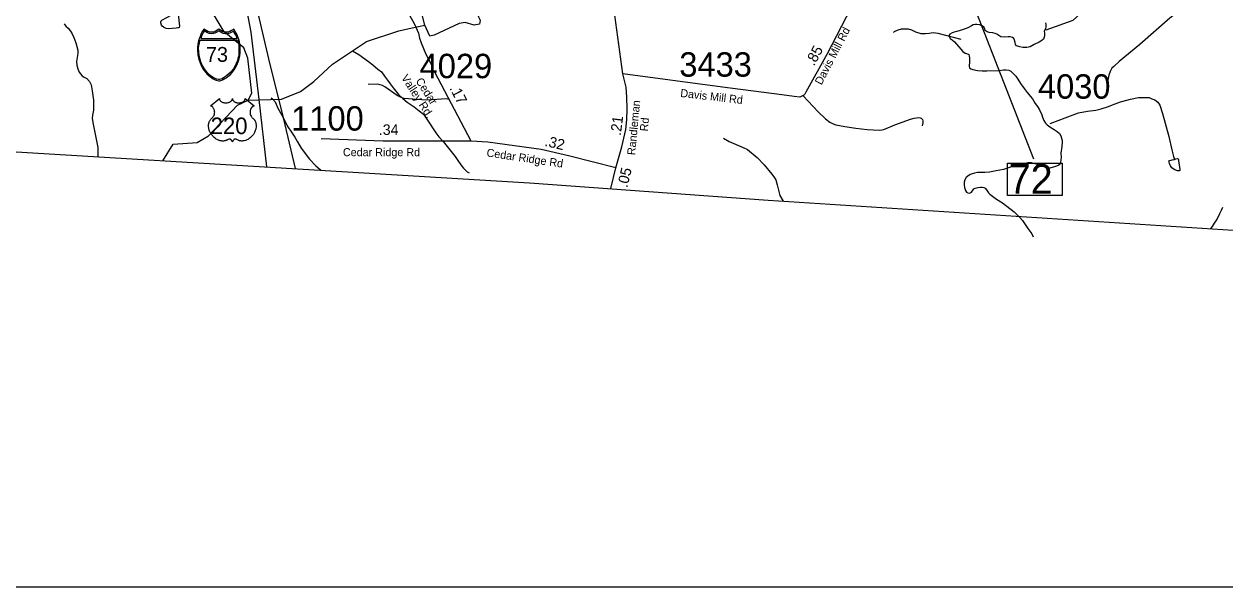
# Model space of a CAD drawing. Extents: x 1662474 to 1856135, y 779280 to 917889.
# Drawn here: x 1753399 to 1767584, y 782767 to 789413 of the extents above; entities that cross this region are included whole.
import ezdxf

# ---------------------------------------------------------------- set-up
doc = ezdxf.new("R2010")
doc.units = 0
for name, color, linetype in [('Cogo Default Point CELL', 7, 'Continuous'), ('Exist Boundary Political CountyLine', 7, 'Continuous'), ('Exist Hydrographic Creek Single Shore', 7, 'Continuous'), ('Exist Hydrographic Misc Water Feature', 7, 'Continuous'), ('Exist Hydrographic Pond Under 1500 Sq Ft', 7, 'Continuous'), ('Exist Road Non-System Type 51', 7, 'Continuous'), ('Exist Road Primary Interstate Divided Center Attributed', 7, 'Continuous'), ('Exist Road Primary Interstate Shield Number Label', 7, 'Continuous'), ('Exist Road Primary US Shield Number Label', 7, 'Continuous'), ('Exist Road Secondary Mileage Tenths English Label', 7, 'Continuous'), ('Exist Road Secondary Structure Standard Bridge Number Label', 7, 'Continuous'), ('Exist Road Secondary Type 51 Attributed', 7, 'Continuous'), ('Exist Road Secondary Type 51 Label', 7, 'Continuous'), ('Map Preparation Inset Cut Line', 7, 'Continuous'), ('Prop DGN Element Guardrail', 7, 'Continuous'), ('Prop Horizontal Alignment Tick Label', 7, 'Continuous'), ('Prop Roadway Culvert', 7, 'Continuous')]:
    doc.layers.add(name, color=color, linetype=linetype)

msp = doc.modelspace()

# ---------------------------------------------------------------- linework, layer by layer
at = {"layer": 'Exist Boundary Political CountyLine'}
msp.add_lwpolyline([(1690037, 791664), (1701364, 790958), (1714716, 790252), (1740499, 788706), (1750629, 788065), (1759370, 787540), (1762189, 787333), (1768414, 786934), (1776473, 786426), (1794607, 785397), (1814975, 784259), (1839558, 782881)], dxfattribs=at)
at = {"layer": 'Exist Hydrographic Creek Single Shore'}
for points in [[(1765464, 789426), (1765469, 789406), (1765470, 789376), (1765466, 789359), (1765450, 789325), (1765452, 789311), (1765452, 789297), (1765454, 789279), (1765449, 789257), (1765439, 789234), (1765419, 789219), (1765389, 789200), (1765332, 789171), (1765283, 789144), (1765243, 789136), (1765198, 789136), (1765159, 789143), (1765121, 789157), (1765110, 789170), (1765104, 789196), (1765098, 789221), (1765091, 789241), (1765074, 789256), (1765048, 789261), (1765025, 789262), (1764983, 789258), (1764936, 789263), (1764911, 789276), (1764888, 789292), (1764871, 789302), (1764841, 789308), (1764799, 789313), (1764775, 789323), (1764751, 789337), (1764746, 789354), (1764739, 789373), (1764715, 789391), (1764685, 789402), (1764654, 789408), (1764634, 789406), (1764610, 789403), (1764589, 789393), (1764555, 789374), (1764528, 789362), (1764490, 789350), (1764455, 789338), (1764417, 789326), (1764386, 789319), (1764363, 789311), (1764336, 789295), (1764327, 789280), (1764326, 789271), (1764330, 789258), (1764340, 789244), (1764361, 789228), (1764388, 789203), (1764489, 789088), (1764514, 789070), (1764530, 789064), (1764549, 789059), (1764557, 789053), (1764562, 789037), (1764567, 789009), (1764567, 788972), (1764563, 788910), (1764568, 788895), (1764581, 788884), (1764604, 788877), (1764660, 788866), (1764718, 788859), (1764771, 788859), (1764915, 788865), (1764968, 788873)], [(1764968, 788873), (1765000, 788873), (1765033, 788869), (1765056, 788858), (1765112, 788798), (1765136, 788763), (1765168, 788712), (1765213, 788653), (1765247, 788606), (1765311, 788529), (1765343, 788476), (1765370, 788438), (1765394, 788399), (1765420, 788343), (1765430, 788314), (1765444, 788274), (1765463, 788244), (1765484, 788223), (1765517, 788200), (1765566, 788169), (1765600, 788146), (1765629, 788119), (1765644, 788093), (1765662, 788038), (1765662, 788019), (1765656, 787969), (1765646, 787887), (1765648, 787841), (1765640, 787778), (1765632, 787756), (1765613, 787744), (1765583, 787732), (1765517, 787711), (1765489, 787714), (1765447, 787731), (1765399, 787746), (1765354, 787759), (1765297, 787774), (1765257, 787773), (1765220, 787768), (1765155, 787754), (1765052, 787723), (1764967, 787696), (1764881, 787681), (1764801, 787663), (1764748, 787660), (1764661, 787660), (1764625, 787653), (1764575, 787636), (1764548, 787619), (1764526, 787600), (1764510, 787573), (1764504, 787547), (1764504, 787515), (1764507, 787483), (1764520, 787448), (1764531, 787428), (1764546, 787419), (1764568, 787418), (1764585, 787425), (1764600, 787445), (1764617, 787466), (1764634, 787474), (1764666, 787484), (1764696, 787487), (1764715, 787488), (1764736, 787484), (1764751, 787474), (1764766, 787456), (1764792, 787419), (1764807, 787404), (1764884, 787346), (1764957, 787301), (1765094, 787198), (1765159, 787128), (1765194, 787092), (1765230, 787036), (1765254, 787001), (1765301, 786936), (1765318, 786902)]]:
    msp.add_lwpolyline(points, dxfattribs=at)
at = {"layer": 'Exist Hydrographic Misc Water Feature'}
for points in [[(1765473, 789345), (1765791, 789460), (1766001, 789649), (1766361, 789855), (1766613, 790093), (1767074, 790474), (1767134, 790673), (1767094, 790848), (1766962, 791025), (1766893, 791291)], [(1756047, 788513), (1756090, 788597), (1756043, 789012), (1755994, 789131), (1755762, 789323), (1755573, 789635), (1755525, 789902), (1755542, 789944)], [(1753875, 789415), (1753895, 789387), (1753921, 789363), (1753947, 789328), (1753967, 789296), (1753986, 789256), (1754010, 789192), (1754035, 789104), (1754035, 789064), (1754022, 788994), (1754018, 788972), (1754024, 788928), (1754035, 788884), (1754049, 788847), (1754083, 788807), (1754102, 788791), (1754140, 788769), (1754172, 788734), (1754194, 788696), (1754205, 788624), (1754220, 788514), (1754220, 788454), (1754219, 788396), (1754207, 788338), (1754206, 788300), (1754218, 788232), (1754270, 787957), (1754272, 787846)], [(1756047, 788513), (1756439, 788528), (1756665, 788615), (1756824, 788733), (1757043, 788939), (1757445, 789209), (1757828, 789333), (1757982, 789369), (1758133, 789401)], [(1763669, 789313), (1763679, 789325), (1763725, 789344), (1763763, 789358), (1763841, 789355), (1763880, 789343), (1763929, 789323), (1763993, 789300), (1764045, 789300), (1764089, 789307), (1764137, 789313), (1764193, 789304), (1764464, 789235)], [(1757279, 789097), (1757355, 789054), (1757469, 788969), (1757518, 788931), (1757580, 788882), (1757620, 788848), (1757659, 788796), (1757693, 788750), (1757723, 788707), (1757760, 788659), (1757822, 788580), (1757873, 788534), (1757923, 788490), (1758006, 788437), (1758068, 788390), (1758116, 788348), (1758165, 788280), (1758264, 788129), (1758298, 788082), (1758351, 788026), (1758492, 787851), (1758533, 787790), (1758571, 787736), (1758591, 787710), (1758634, 787669), (1758656, 787655)], [(1756319, 788543), (1756335, 788529), (1756367, 788494), (1756398, 788420), (1756443, 788336), (1756516, 788201), (1756560, 788135), (1756597, 788076), (1756629, 788024), (1756672, 787948), (1756773, 787817), (1756847, 787738), (1756896, 787696), (1756906, 787688)], [(1765519, 788238), (1765790, 788343), (1765854, 788363), (1765962, 788384), (1766058, 788397), (1766122, 788414), (1766207, 788440), (1766255, 788459), (1766349, 788493), (1766423, 788514), (1766467, 788526), (1766561, 788545), (1766608, 788546), (1766648, 788546), (1766688, 788544), (1766721, 788531), (1766757, 788517), (1766791, 788491), (1766815, 788455), (1766846, 788356), (1766922, 788084), (1766957, 787927), (1766976, 787851), (1766986, 787813)], [(1755038, 787800), (1755160, 787996), (1755443, 788016), (1755577, 788092), (1755922, 788456), (1756047, 788513)], [(1761662, 788067), (1761728, 788028), (1761840, 787979), (1761895, 787955), (1761943, 787931), (1762057, 787836), (1762140, 787751), (1762233, 787640), (1762257, 787610), (1762280, 787572), (1762296, 787513), (1762309, 787451), (1762327, 787389), (1762353, 787343), (1762365, 787322)], [(1767416, 786998), (1767437, 787023), (1767462, 787061), (1767486, 787101), (1767525, 787177), (1767543, 787214), (1767559, 787252)]]:
    msp.add_lwpolyline(points, dxfattribs=at)
at = {"layer": 'Exist Hydrographic Pond Under 1500 Sq Ft'}
for points in [[(1758133, 789401), (1758033, 789807), (1758047, 789857), (1758076, 789882), (1758104, 789875), (1758122, 789861), (1758237, 789678), (1758273, 789645), (1758327, 789638), (1758567, 789724), (1758636, 789760), (1758682, 789767), (1758704, 789760), (1758729, 789592), (1758768, 789498), (1758786, 789459), (1758779, 789412), (1758718, 789401), (1758610, 789430), (1758539, 789419), (1758244, 789280), (1758194, 789269), (1758133, 789401)], [(1755228, 789456), (1755234, 789390), (1755231, 789374), (1755225, 789370), (1755217, 789368), (1755195, 789364), (1755101, 789355), (1755079, 789361), (1755048, 789377), (1755030, 789390), (1755022, 789400), (1755016, 789426), (1755016, 789440), (1755018, 789450), (1755026, 789458), (1755145, 789523), (1755161, 789526), (1755221, 789538), (1755228, 789456)], [(1766986, 787813), (1767002, 787823), (1767022, 787825), (1767030, 787823), (1767034, 787815), (1767036, 787801), (1767049, 787695), (1767049, 787685), (1767042, 787679), (1767024, 787679), (1766991, 787693), (1766973, 787703), (1766955, 787717), (1766939, 787738), (1766927, 787766), (1766921, 787800), (1766960, 787809), (1766986, 787813)]]:
    msp.add_lwpolyline(points, dxfattribs=at)
at = {"layer": 'Exist Road Non-System Type 51'}
for points in [[(1758217, 789898), (1758127, 789923), (1758087, 789929), (1758030, 789933), (1757972, 789934), (1757892, 789948), (1757823, 789952), (1757796, 789946), (1757772, 789933), (1757762, 789915), (1757761, 789891), (1757907, 789605), (1758016, 789405), (1758058, 789304), (1758071, 789245), (1758089, 789190), (1758145, 789057), (1758211, 788932)], [(1758420, 788524), (1758388, 788530), (1758215, 788518), (1758158, 788516), (1758098, 788519), (1757889, 788535), (1757847, 788548), (1757806, 788569), (1757660, 788673), (1757633, 788686), (1757605, 788696), (1757576, 788702), (1757463, 788701)], [(1762601, 788565), (1762780, 788378), (1762865, 788294), (1762917, 788255), (1762956, 788235), (1762987, 788224), (1763095, 788202), (1763225, 788182), (1763357, 788169), (1763499, 788159), (1763532, 788163), (1763553, 788169), (1763685, 788223), (1763871, 788290), (1763913, 788301), (1763968, 788309), (1763984, 788306), (1763994, 788301), (1764010, 788286), (1764014, 788269), (1764016, 788248), (1764007, 788210)]]:
    msp.add_lwpolyline(points, dxfattribs=at)
at = {"layer": 'Exist Road Primary Interstate Divided Center Attributed'}
for points in [[(1756604, 787706), (1756448, 788374), (1756307, 788936), (1756176, 789490), (1756070, 789901), (1756019, 790166)], [(1755912, 790049), (1756030, 789564), (1756078, 789316), (1756174, 788524), (1756263, 787727)]]:
    msp.add_lwpolyline(points, dxfattribs=at)
at = {"layer": 'Exist Road Secondary Structure Standard Bridge Number Label'}
msp.add_line((1764292, 790464), (1765323, 787821), dxfattribs=at)
msp.add_lwpolyline([(1765015, 787772), (1765660, 787772), (1765660, 787390), (1765015, 787390)], close=True, dxfattribs=at)
at = {"layer": 'Exist Road Secondary Type 51 Attributed'}
msp.add_line((1760329, 787470), (1760389, 787716), dxfattribs=at)
for points in [[(1760472, 788824), (1760318, 789954), (1760249, 790420), (1760191, 790783), (1760156, 790979), (1760107, 791155), (1759975, 791664)], [(1763656, 790650), (1763496, 790280), (1763378, 790046), (1763325, 789912), (1763291, 789830), (1763263, 789768), (1763229, 789704), (1763164, 789601), (1762884, 789062), (1762635, 788609), (1762623, 788587), (1762611, 788575), (1762610, 788573), (1762561, 788550), (1762495, 788557), (1762348, 788576), (1761650, 788666), (1760472, 788824)], [(1767659, 790123), (1767640, 790052), (1767617, 790005), (1767592, 789971), (1767530, 789915), (1767295, 789772), (1767046, 789575), (1766932, 789482), (1766579, 789170), (1766334, 788972), (1766272, 788913), (1766249, 788891), (1766227, 788854), (1766211, 788808), (1766200, 788749), (1766197, 788708)], [(1758681, 788029), (1758252, 788844)], [(1760389, 787716), (1760462, 787963), (1760506, 788167), (1760521, 788281), (1760525, 788411), (1760521, 788551), (1760513, 788666), (1760472, 788824)], [(1758681, 788029), (1757641, 788032), (1756911, 788057)], [(1760389, 787716), (1759829, 787858), (1759506, 787934), (1758879, 788018), (1758681, 788029)]]:
    msp.add_lwpolyline(points, dxfattribs=at)
at = {"layer": 'Map Preparation Inset Cut Line'}
msp.add_lwpolyline([(1793585, 782767), (1731036, 782767), (1731036, 826588), (1793585, 826588)], close=True, dxfattribs=at)
at = {"layer": 'Prop Horizontal Alignment Tick Label'}
msp.add_lwpolyline([(1755708, 788533), (1755708, 788528), (1755709, 788523), (1755710, 788520), (1755713, 788515), (1755717, 788509), (1755722, 788503), (1755729, 788498), (1755733, 788495), (1755740, 788491), (1755748, 788488), (1755758, 788485), (1755767, 788483), (1755777, 788482), (1755787, 788482), (1755798, 788483), (1755810, 788485), (1755816, 788487), (1755822, 788489), (1755828, 788491), (1755834, 788495), (1755839, 788498), (1755843, 788501), (1755849, 788506), (1755853, 788512), (1755855, 788515), (1755857, 788518), (1755859, 788524), (1755860, 788527), (1755860, 788533), (1755860, 788528), (1755861, 788525), (1755862, 788522), (1755863, 788519), (1755865, 788514), (1755868, 788511), (1755873, 788505), (1755876, 788502), (1755878, 788500), (1755885, 788495), (1755894, 788491), (1755898, 788489), (1755902, 788487), (1755908, 788486), (1755913, 788484), (1755919, 788484), (1755924, 788483), (1755930, 788482), (1755935, 788482), (1755941, 788482), (1755946, 788482), (1755951, 788483), (1755958, 788484), (1755962, 788485), (1755969, 788487), (1755975, 788489), (1755980, 788491), (1755986, 788495), (1755992, 788498), (1755995, 788501), (1756000, 788505), (1756004, 788510), (1756007, 788514), (1756009, 788518), (1756011, 788522), (1756012, 788526), (1756012, 788530), (1756012, 788533), (1756118, 788448), (1756116, 788448), (1756110, 788445), (1756106, 788442), (1756098, 788437), (1756095, 788434), (1756092, 788431), (1756089, 788428), (1756087, 788425), (1756084, 788421), (1756081, 788416), (1756078, 788412), (1756076, 788408), (1756073, 788399), (1756071, 788394), (1756070, 788389), (1756069, 788380), (1756069, 788375), (1756069, 788371), (1756069, 788366), (1756069, 788361), (1756070, 788357), (1756071, 788353), (1756072, 788347), (1756074, 788342), (1756076, 788336), (1756081, 788327), (1756088, 788317), (1756092, 788312), (1756096, 788307), (1756103, 788302), (1756107, 788299), (1756111, 788295), (1756117, 788287), (1756120, 788283), (1756123, 788279), (1756125, 788275), (1756128, 788270), (1756130, 788267), (1756133, 788257), (1756136, 788249), (1756137, 788244), (1756139, 788234), (1756140, 788228), (1756141, 788218), (1756141, 788206), (1756140, 788194), (1756138, 788181), (1756136, 788172), (1756133, 788163), (1756131, 788155), (1756126, 788143), (1756121, 788134), (1756116, 788123), (1756112, 788117), (1756108, 788111), (1756102, 788103), (1756095, 788095), (1756088, 788086), (1756081, 788080), (1756073, 788072), (1756068, 788068), (1756061, 788063), (1756051, 788056), (1756041, 788051), (1756033, 788047), (1756026, 788043), (1756016, 788040), (1756001, 788035), (1755995, 788034), (1755988, 788033), (1755982, 788033), (1755976, 788032), (1755967, 788032), (1755959, 788033), (1755951, 788034), (1755943, 788036), (1755935, 788038), (1755927, 788041), (1755919, 788045), (1755906, 788053), (1755902, 788055), (1755900, 788056), (1755895, 788056), (1755890, 788055), (1755886, 788053), (1755883, 788052), (1755879, 788049), (1755876, 788047), (1755872, 788043), (1755870, 788040), (1755868, 788038), (1755864, 788032), (1755863, 788030), (1755861, 788026), (1755860, 788021), (1755858, 788027), (1755856, 788032), (1755854, 788035), (1755852, 788039), (1755848, 788043), (1755845, 788046), (1755841, 788050), (1755836, 788052), (1755833, 788054), (1755830, 788055), (1755826, 788056), (1755823, 788056), (1755820, 788056), (1755817, 788055), (1755812, 788052), (1755807, 788049), (1755802, 788046), (1755797, 788043), (1755792, 788041), (1755787, 788039), (1755781, 788037), (1755775, 788035), (1755768, 788034), (1755762, 788033), (1755756, 788032), (1755750, 788032), (1755744, 788032), (1755738, 788032), (1755732, 788033), (1755724, 788034), (1755717, 788036), (1755710, 788038), (1755703, 788040), (1755695, 788043), (1755686, 788047), (1755679, 788050), (1755668, 788056), (1755656, 788065), (1755646, 788073), (1755640, 788079), (1755629, 788089), (1755624, 788096), (1755614, 788108), (1755608, 788117), (1755604, 788123), (1755599, 788133), (1755596, 788140), (1755592, 788149), (1755588, 788158), (1755586, 788166), (1755584, 788171), (1755582, 788180), (1755581, 788187), (1755580, 788196), (1755579, 788205), (1755579, 788214), (1755579, 788221), (1755580, 788229), (1755582, 788238), (1755583, 788246), (1755585, 788251), (1755587, 788258), (1755590, 788265), (1755594, 788272), (1755597, 788278), (1755601, 788284), (1755605, 788290), (1755611, 788295), (1755616, 788301), (1755622, 788305), (1755628, 788311), (1755631, 788315), (1755635, 788320), (1755638, 788325), (1755640, 788329), (1755644, 788335), (1755645, 788340), (1755648, 788347), (1755649, 788352), (1755650, 788358), (1755651, 788364), (1755652, 788372), (1755651, 788378), (1755651, 788386), (1755649, 788393), (1755647, 788399), (1755645, 788406), (1755642, 788411), (1755638, 788418), (1755634, 788424), (1755629, 788430), (1755624, 788434), (1755620, 788438), (1755616, 788441), (1755610, 788444), (1755605, 788447), (1755602, 788448)], close=True, dxfattribs=at)
at = {"layer": 'Prop Roadway Culvert'}
for points in [[(1755701, 788743), (1755711, 788744), (1755723, 788747), (1755736, 788751), (1755750, 788757), (1755771, 788769), (1755788, 788779), (1755807, 788792), (1755833, 788815), (1755859, 788843), (1755882, 788874), (1755900, 788903), (1755916, 788936), (1755930, 788967), (1755940, 789002), (1755948, 789036), (1755951, 789072), (1755953, 789112), (1755951, 789156), (1755943, 789202), (1755936, 789230), (1755925, 789264), (1755916, 789286), (1755895, 789324), (1755876, 789354), (1755849, 789335), (1755831, 789325), (1755820, 789320), (1755809, 789318), (1755789, 789316), (1755776, 789316), (1755764, 789319), (1755754, 789321), (1755745, 789325), (1755701, 789354), (1755657, 789325), (1755648, 789321), (1755638, 789319), (1755629, 789316), (1755614, 789316), (1755602, 789316), (1755590, 789318), (1755581, 789320), (1755571, 789325), (1755525, 789354), (1755508, 789328), (1755493, 789303), (1755478, 789267), (1755468, 789239), (1755462, 789216), (1755453, 789174), (1755449, 789137), (1755448, 789112), (1755453, 789047), (1755460, 789013), (1755467, 788985), (1755491, 788925), (1755509, 788891), (1755524, 788867), (1755546, 788840), (1755558, 788827), (1755602, 788788), (1755632, 788767), (1755656, 788754), (1755667, 788750), (1755685, 788745)], [(1755531, 789333), (1755520, 789316), (1755507, 789293), (1755497, 789270), (1755487, 789243), (1755918, 789243), (1755908, 789266), (1755897, 789288), (1755886, 789309), (1755872, 789329), (1755848, 789313), (1755831, 789305), (1755816, 789300), (1755804, 789297), (1755786, 789296), (1755778, 789297), (1755752, 789302), (1755734, 789310), (1755717, 789321), (1755704, 789333), (1755670, 789313), (1755654, 789306), (1755637, 789302), (1755618, 789299), (1755588, 789302), (1755565, 789310), (1755546, 789321)], [(1755921, 789222), (1755925, 789210), (1755932, 789183), (1755935, 789162), (1755938, 789138), (1755937, 789097), (1755935, 789054), (1755931, 789029), (1755926, 789006), (1755919, 788981), (1755907, 788947), (1755892, 788918), (1755872, 788886), (1755850, 788858), (1755841, 788847), (1755823, 788828), (1755791, 788802), (1755767, 788785), (1755739, 788768), (1755725, 788762), (1755708, 788758), (1755695, 788759), (1755678, 788764), (1755664, 788767), (1755635, 788783), (1755611, 788799), (1755571, 788832), (1755550, 788857), (1755530, 788886), (1755512, 788916), (1755493, 788956), (1755480, 788996), (1755470, 789039), (1755463, 789092), (1755462, 789124), (1755464, 789155), (1755467, 789171), (1755471, 789191), (1755479, 789222)]]:
    msp.add_lwpolyline(points, close=True, dxfattribs=at)

# ---------------------------------------------------------------- texts
at = {"layer": 'Cogo Default Point CELL'}
for s, p in [('4029', (1758072, 788774)), ('3433', (1761139, 788792)), ('4030', (1765375, 788532)), ('1100', (1756555, 788155))]:
    msp.add_text(s, height=288, dxfattribs=at).set_placement(p)
at = {"layer": 'Exist Road Primary Interstate Shield Number Label'}
msp.add_text('73', height=175, dxfattribs=at).set_placement((1755548, 788967))
at = {"layer": 'Exist Road Primary US Shield Number Label'}
msp.add_text('220', height=195, dxfattribs=at).set_placement((1755604, 788114))
at = {"layer": 'Exist Road Secondary Mileage Tenths English Label'}
for s, rotation, p in [('.21', 82.6427, (1760447, 788091)), ('.32', 346.7682, (1759542, 787976))]:
    msp.add_text(s, height=125, rotation=rotation, dxfattribs=at).set_placement(p)
msp.add_text('.34', height=125, dxfattribs=at).set_placement((1757590, 788104))
at = {"layer": 'Exist Road Secondary Structure Standard Bridge Number Label'}
msp.add_text('72', height=350, dxfattribs=at).set_placement((1765028, 787409))
at = {"layer": 'Exist Road Secondary Type 51 Label'}
for s, rotation, p in [('Davis Mill Rd', 62.5251, (1762818, 788687)), (' Valley Rd.', 302.7095, (1757831, 788810)), ('Cedar', 302.7095, (1758021, 788741)), ('Davis Mill Rd', 353.5054, (1761147, 788553)), ('Randleman', 84.6208, (1760617, 787862)), (' Rd', 84.6208, (1760763, 788108)), ('Cedar Ridge Rd', 351.5751, (1758858, 787851))]:
    msp.add_text(s, height=95, rotation=rotation, dxfattribs=at).set_placement(p)
msp.add_text('Cedar Ridge Rd', height=95, dxfattribs=at).set_placement((1757166, 787853))
at = {"layer": 'Prop DGN Element Guardrail'}
for s, rotation, p in [('.85', 61.2092, (1762730, 788910)), ('.17', 297.7618, (1758421, 788657)), ('.05', 76.2885, (1760524, 787475))]:
    msp.add_text(s, height=125, rotation=rotation, dxfattribs=at).set_placement(p)

doc.saveas('drawing.dxf')
